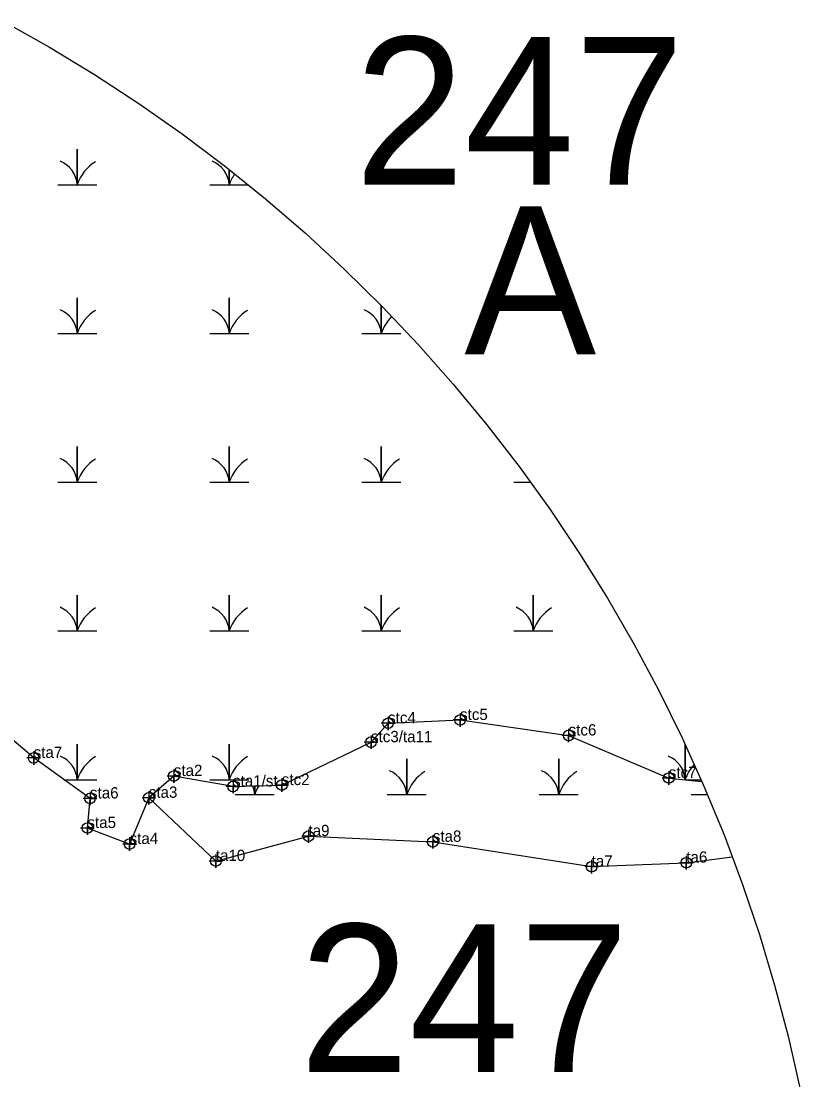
# Model space of a CAD drawing. Extents: x 2071991 to 2268989, y 436479 to 469629.
# Drawn here: x 2208697 to 2209041.3, y 443050.5 to 443518.8 of the extents above; entities that cross this region are included whole.
import ezdxf

# ---------------------------------------------------------------- set-up
doc = ezdxf.new("R2010")
doc.units = 0
for name, color, linetype in [('approx_PSA', 7, 'Continuous'), ('Default', 7, 'Continuous'), ('Exist Environmental Wetland Boundary', 7, 'Continuous'), ('Exist Environmental Wetland Boundary Cogo Comment', 7, 'Continuous'), ('Exist Environmental Wetland Boundary Cogo Point CELL', 7, 'Continuous'), ('Exist Hydro Jurisdictional Stream or Body of Water NEU Mitigable', 7, 'Continuous'), ('Exist Hydro Jurisdictional Stream or Body of Water NEU Mitigable Cogo Comment', 7, 'Continuous'), ('Exist Hydro Jurisdictional Stream or Body of Water NEU Mitigable Cogo Point CELL', 7, 'Continuous'), ('Exist Hydro Swamp or Marsh', 7, 'Continuous')]:
    doc.layers.add(name, color=color, linetype=linetype)

msp = doc.modelspace()

# ---------------------------------------------------------------- linework, layer by layer
at = {"layer": 'approx_PSA'}
for p, q in [((2208689.11, 443518.79), (2208709.48, 443507.34)), ((2208709.48, 443507.34), (2208729.46, 443495.21)), ((2208729.46, 443495.21), (2208749.02, 443482.43)), ((2208749.02, 443482.43), (2208768.14, 443468.99)), ((2208768.14, 443468.99), (2208786.81, 443454.93)), ((2208786.81, 443454.93), (2208804.99, 443440.26)), ((2208804.99, 443440.26), (2208822.67, 443424.98)), ((2208822.67, 443424.98), (2208839.84, 443409.12)), ((2208839.84, 443409.12), (2208856.46, 443392.7)), ((2208856.46, 443392.7), (2208872.53, 443375.73)), ((2208872.53, 443375.73), (2208888.02, 443358.24)), ((2208888.02, 443358.24), (2208902.92, 443340.24)), ((2208902.92, 443340.24), (2208917.21, 443321.75)), ((2208917.21, 443321.75), (2208930.88, 443302.79)), ((2208930.88, 443302.79), (2208943.91, 443283.39)), ((2208943.91, 443283.39), (2208956.28, 443263.57)), ((2208956.28, 443263.57), (2208967.98, 443243.34)), ((2208967.98, 443243.34), (2208979, 443222.73)), ((2208979, 443222.73), (2208989.32, 443201.77)), ((2208989.32, 443201.77), (2208998.94, 443180.47)), ((2208998.94, 443180.47), (2209007.85, 443158.87)), ((2209007.85, 443158.87), (2209016.03, 443136.98)), ((2209016.03, 443136.98), (2209023.47, 443114.83)), ((2209023.47, 443114.83), (2209030.17, 443092.44)), ((2209030.17, 443092.44), (2209036.12, 443069.84)), ((2209036.12, 443069.84), (2209041.31, 443047.06))]:
    msp.add_line(p, q, dxfattribs=at)
at = {"layer": 'Exist Environmental Wetland Boundary'}
msp.add_lwpolyline([(2208753.46, 443175.28), (2208783.08, 443147.32), (2208824.06, 443158.32), (2208879.04, 443155.82), (2208949.25, 443144.83), (2208991.12, 443146.59), (2209011.47, 443149.18)], dxfattribs=at)
at = {"layer": 'Exist Environmental Wetland Boundary Cogo Point CELL'}
for points in [[(2208824.06, 443161.32), (2208824.06, 443155.32), (2208824.06, 443158.32), (2208827.06, 443158.32), (2208821.06, 443158.32)], [(2208879.04, 443158.82), (2208879.04, 443152.82), (2208879.04, 443155.82), (2208882.04, 443155.82), (2208876.04, 443155.82)], [(2208783.08, 443150.32), (2208783.08, 443144.32), (2208783.08, 443147.32), (2208786.08, 443147.32), (2208780.08, 443147.32)], [(2208949.25, 443147.83), (2208949.25, 443141.83), (2208949.25, 443144.83), (2208952.25, 443144.83), (2208946.25, 443144.83)], [(2208991.12, 443149.59), (2208991.12, 443143.59), (2208991.12, 443146.59), (2208994.12, 443146.59), (2208988.12, 443146.59)]]:
    msp.add_lwpolyline(points, dxfattribs=at)
for centre in [(2208824.06, 443158.32), (2208879.04, 443155.82), (2208783.08, 443147.32), (2208949.25, 443144.83), (2208991.12, 443146.59)]:
    msp.add_circle(centre, 2.34, dxfattribs=at)
at = {"layer": 'Exist Hydro Jurisdictional Stream or Body of Water NEU Mitigable'}
for points in [[(2208790.71, 443180.29), (2208764.54, 443184.91), (2208753.46, 443175.28), (2208744.97, 443154.85), (2208726.32, 443161.92), (2208727.47, 443175), (2208702.55, 443192.92), (2208682.16, 443210.17), (2208656.65, 443213.86), (2208629.78, 443239.85), (2208587.15, 443267.09), (2208526.07, 443292.37), (2208482.07, 443308.59), (2208467.53, 443313.78), (2208445.61, 443324.33), (2208430.38, 443327.56), (2208418.35, 443329.54), (2208399.26, 443332.04), (2208385.55, 443319.98), (2208378.54, 443329.05), (2208362.12, 443328.55), (2208347.97, 443332.97)], [(2208790.71, 443180.29), (2208812.29, 443180.92), (2208851.72, 443199.88), (2208859.26, 443208.27), (2208891.1, 443209.71), (2208939.09, 443202.83), (2208983.39, 443184.03), (2208998.01, 443182.55)]]:
    msp.add_lwpolyline(points, dxfattribs=at)
at = {"layer": 'Exist Hydro Jurisdictional Stream or Body of Water NEU Mitigable Cogo Point CELL'}
for points in [[(2208891.1, 443212.71), (2208891.1, 443206.71), (2208891.1, 443209.71), (2208894.1, 443209.71), (2208888.1, 443209.71)], [(2208859.26, 443211.27), (2208859.26, 443205.27), (2208859.26, 443208.27), (2208862.26, 443208.27), (2208856.26, 443208.27)], [(2208851.72, 443202.88), (2208851.72, 443196.88), (2208851.72, 443199.88), (2208854.72, 443199.88), (2208848.72, 443199.88)], [(2208939.09, 443205.83), (2208939.09, 443199.83), (2208939.09, 443202.83), (2208942.09, 443202.83), (2208936.09, 443202.83)], [(2208702.55, 443195.92), (2208702.55, 443189.92), (2208702.55, 443192.92), (2208705.55, 443192.92), (2208699.55, 443192.92)], [(2208764.54, 443187.91), (2208764.54, 443181.91), (2208764.54, 443184.91), (2208767.54, 443184.91), (2208761.54, 443184.91)], [(2208812.29, 443183.92), (2208812.29, 443177.92), (2208812.29, 443180.92), (2208815.29, 443180.92), (2208809.29, 443180.92)], [(2208983.39, 443187.03), (2208983.39, 443181.03), (2208983.39, 443184.03), (2208986.39, 443184.03), (2208980.39, 443184.03)], [(2208790.71, 443183.29), (2208790.71, 443177.29), (2208790.71, 443180.29), (2208793.71, 443180.29), (2208787.71, 443180.29)], [(2208727.47, 443178), (2208727.47, 443172), (2208727.47, 443175), (2208730.47, 443175), (2208724.47, 443175)], [(2208753.46, 443178.28), (2208753.46, 443172.28), (2208753.46, 443175.28), (2208756.46, 443175.28), (2208750.46, 443175.28)], [(2208726.32, 443164.92), (2208726.32, 443158.92), (2208726.32, 443161.92), (2208729.32, 443161.92), (2208723.32, 443161.92)], [(2208744.97, 443157.85), (2208744.97, 443151.85), (2208744.97, 443154.85), (2208747.97, 443154.85), (2208741.97, 443154.85)]]:
    msp.add_lwpolyline(points, dxfattribs=at)
for centre in [(2208891.1, 443209.71), (2208859.26, 443208.27), (2208851.72, 443199.88), (2208939.09, 443202.83), (2208702.55, 443192.92), (2208764.54, 443184.91), (2208983.39, 443184.03), (2208790.71, 443180.29), (2208812.29, 443180.92), (2208727.47, 443175), (2208753.46, 443175.28), (2208726.32, 443161.92), (2208744.97, 443154.85)]:
    msp.add_circle(centre, 2.34, dxfattribs=at)
at = {"layer": 'Exist Hydro Swamp or Marsh'}
for p, q in [((2208914.84, 443314.86), (2208922.18, 443314.86)), ((2208990.64, 443183.3), (2208990.64, 443198.85)), ((2208990.64, 443198.85), (2208990.64, 443183.3)), ((2208990.65, 443183.3), (2208997.67, 443183.3)), ((2208993.31, 443176.7), (2209000.5, 443176.7))]:
    msp.add_line(p, q, dxfattribs=at)
for points in [[(2208713.23, 443446.42), (2208721.83, 443446.42), (2208721.83, 443462.2), (2208721.83, 443446.42), (2208730.43, 443446.42)], [(2208780.43, 443446.42), (2208789.03, 443446.42), (2208789.03, 443453.14)], [(2208789.03, 443453.14), (2208789.03, 443446.42), (2208797.36, 443446.42)], [(2208713.23, 443380.64), (2208721.83, 443380.64), (2208721.83, 443396.42), (2208721.83, 443380.64), (2208730.43, 443380.64)], [(2208780.43, 443380.64), (2208789.03, 443380.64), (2208789.03, 443396.42), (2208789.03, 443380.64), (2208797.63, 443380.64)], [(2208847.63, 443380.64), (2208856.23, 443380.64), (2208856.23, 443392.93)], [(2208856.23, 443392.93), (2208856.23, 443380.64), (2208864.84, 443380.64)], [(2208713.23, 443314.86), (2208721.83, 443314.86), (2208721.83, 443330.64), (2208721.83, 443314.86), (2208730.43, 443314.86)], [(2208780.43, 443314.86), (2208789.03, 443314.86), (2208789.03, 443330.64), (2208789.03, 443314.86), (2208797.63, 443314.86)], [(2208847.63, 443314.86), (2208856.23, 443314.86), (2208856.23, 443330.64), (2208856.23, 443314.86), (2208864.84, 443314.86)], [(2208713.23, 443249.08), (2208721.83, 443249.08), (2208721.83, 443264.86), (2208721.83, 443249.08), (2208730.43, 443249.08)], [(2208780.43, 443249.08), (2208789.03, 443249.08), (2208789.03, 443264.86), (2208789.03, 443249.08), (2208797.63, 443249.08)], [(2208847.63, 443249.08), (2208856.23, 443249.08), (2208856.23, 443264.86), (2208856.23, 443249.08), (2208864.84, 443249.08)], [(2208914.84, 443249.08), (2208923.44, 443249.08), (2208923.44, 443264.86), (2208923.44, 443249.08), (2208932.04, 443249.08)], [(2208715.94, 443183.3), (2208721.83, 443183.3), (2208721.83, 443199.08), (2208721.83, 443183.3), (2208730.43, 443183.3)], [(2208780.43, 443183.3), (2208789.03, 443183.3), (2208789.03, 443199.08), (2208789.03, 443183.3), (2208797.63, 443183.3)], [(2208858.9, 443176.7), (2208867.5, 443176.7), (2208867.5, 443192.48), (2208867.5, 443176.7), (2208876.1, 443176.7)], [(2208926.1, 443176.7), (2208934.71, 443176.7), (2208934.71, 443192.48), (2208934.71, 443176.7), (2208943.31, 443176.7)], [(2208791.7, 443176.7), (2208800.3, 443176.7), (2208800.3, 443180.57)], [(2208800.3, 443180.57), (2208800.3, 443176.7), (2208808.9, 443176.7)]]:
    msp.add_lwpolyline(points, dxfattribs=at)
for centre, radius, start, end in [((2208709.56, 443445.53), 12.3, 4.1403, 67.535), ((2208740.07, 443440.36), 19.22, 122.1274, 161.6222), ((2208776.77, 443445.53), 12.3, 4.1403, 67.535), ((2208807.27, 443440.36), 19.22, 145.6066, 161.6222), ((2208709.56, 443379.75), 12.3, 4.1403, 67.535), ((2208740.07, 443374.58), 19.22, 122.1274, 161.6222), ((2208776.77, 443379.75), 12.3, 4.1403, 67.535), ((2208807.27, 443374.58), 19.22, 122.1274, 161.6222), ((2208843.97, 443379.75), 12.3, 4.1403, 67.535), ((2208874.48, 443374.58), 19.22, 135.2828, 161.6222), ((2208709.56, 443313.97), 12.3, 4.1403, 67.535), ((2208740.07, 443308.8), 19.22, 122.1274, 161.6222), ((2208776.77, 443313.97), 12.3, 4.1403, 67.535), ((2208807.27, 443308.8), 19.22, 122.1274, 161.6222), ((2208843.97, 443313.97), 12.3, 4.1403, 67.535), ((2208874.48, 443308.8), 19.22, 122.1274, 161.6222), ((2208709.56, 443248.19), 12.3, 4.1403, 67.535), ((2208740.07, 443243.02), 19.22, 122.1274, 161.6222), ((2208776.77, 443248.19), 12.3, 4.1403, 67.535), ((2208807.27, 443243.02), 19.22, 122.1274, 161.6222), ((2208843.97, 443248.19), 12.3, 4.1403, 67.535), ((2208874.48, 443243.02), 19.22, 122.1274, 161.6222), ((2208911.17, 443248.19), 12.3, 4.1403, 67.535), ((2208941.68, 443243.02), 19.22, 122.1274, 161.6222), ((2208709.56, 443182.41), 12.3, 4.1403, 67.535), ((2208740.07, 443177.23), 19.22, 122.1274, 161.6222), ((2208776.77, 443182.41), 12.3, 4.1403, 67.535), ((2208807.27, 443177.23), 19.22, 122.1274, 161.6222), ((2208978.37, 443182.41), 12.3, 4.1446, 67.535), ((2209008.88, 443177.23), 19.22, 138.0046, 161.6195), ((2208855.24, 443175.81), 12.3, 4.1403, 67.535), ((2208885.74, 443170.64), 19.22, 122.1274, 161.6222), ((2208922.44, 443175.81), 12.3, 4.1403, 67.535), ((2208952.95, 443170.64), 19.22, 122.1274, 161.6222), ((2208788.03, 443175.81), 12.3, 4.1403, 22.6324), ((2208818.54, 443170.64), 19.22, 148.7053, 161.6222)]:
    msp.add_arc(centre, radius, start, end, dxfattribs=at)

# ---------------------------------------------------------------- texts
at = {"layer": 'Default'}
for s, p in [('247', (2208844.5, 443446.42)), ('A', (2208892.99, 443371.49)), ('247', (2208820.04, 443054.04))]:
    msp.add_text(s, height=65.34, dxfattribs=at).set_placement(p)
at = {"layer": 'Exist Environmental Wetland Boundary Cogo Comment'}
for s, p in [('ta9', (2208824.06, 443158.32)), ('sta8', (2208879.04, 443155.82)), ('ta10', (2208783.08, 443147.32)), ('ta6', (2208991.12, 443146.59)), ('ta7', (2208949.25, 443144.83))]:
    msp.add_text(s, height=5, dxfattribs=at).set_placement(p)
at = {"layer": 'Exist Hydro Jurisdictional Stream or Body of Water NEU Mitigable Cogo Comment'}
for s, p in [('stc4', (2208859.26, 443208.27)), ('stc5', (2208891.1, 443209.71)), ('stc6', (2208939.09, 443202.83)), ('stc3/ta11', (2208851.72, 443199.88)), ('sta7', (2208702.55, 443192.92)), ('sta2', (2208764.54, 443184.91)), ('stc7', (2208983.39, 443184.03)), ('sta1/st', (2208790.71, 443180.29)), ('stc2', (2208812.29, 443180.92)), ('sta6', (2208727.47, 443175)), ('sta3', (2208753.46, 443175.28)), ('sta5', (2208726.32, 443161.92)), ('sta4', (2208744.97, 443154.85))]:
    msp.add_text(s, height=5, dxfattribs=at).set_placement(p)

doc.saveas('drawing.dxf')
